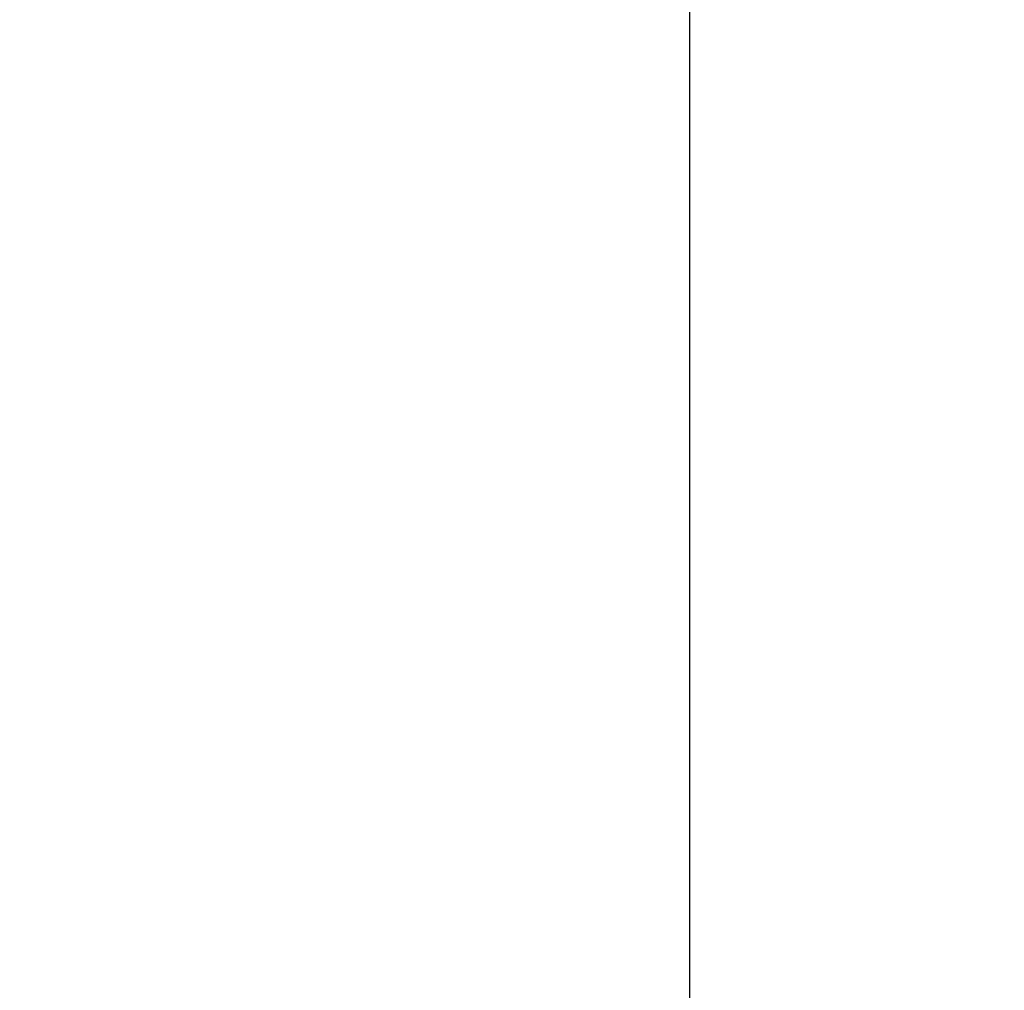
# Model space of a CAD drawing. Extents: x 0 to 80, y 0 to 80.
# Tile 514 of 656: x 9.5277 to 9.5435, y 35.3912 to 35.4067. Entities that reach past the tile are written whole.
import ezdxf

# ---------------------------------------------------------------- set-up
doc = ezdxf.new("R2010")
doc.units = 0
doc.header["$LTSCALE"] = 25.4
doc.layers.get('0').update_dxf_attribs({"color": 13, "linetype": 'CONTINUOUS'})

# ---------------------------------------------------------------- blocks, each defined once
blk = doc.blocks.new('ORBIT-I-KINKIET-20-7806-78')
at = {"color": 7}
blk.add_line((25.935089, 35.64608, 344.928497), (25.935089, 35.76836, 344.928497), dxfattribs=at)
mesh = blk.add_polyface(dxfattribs=at)
corners = [(25.935089, 35.76836, 344.928497), (25.202963, 35.64608, 344.543243), (25.935089, 35.64608, 344.928497)]
mesh.append_faces([[corners[k] for k in face] for face in [(0, 1, 2)]], dxfattribs={"color": 7})
mesh = blk.add_polyface(dxfattribs=at)
corners = [(25.935089, 35.76836, 344.928497), (25.202963, 35.76836, 344.543243), (25.202963, 35.64608, 344.543243)]
mesh.append_faces([[corners[k] for k in face] for face in [(0, 1, 2)]], dxfattribs={"color": 7})
mesh = blk.add_polyface(dxfattribs=at)
corners = [(26.402742, 35.64608, 302.383881), (25.678438, 35.76836, 302.75235), (26.402742, 35.76836, 302.383881)]
mesh.append_faces([[corners[k] for k in face] for face in [(0, 1, 2)]], dxfattribs={"color": 7})
mesh = blk.add_polyface(dxfattribs=at)
corners = [(26.402742, 35.64608, 302.383881), (25.678438, 35.64608, 302.75235), (25.678438, 35.76836, 302.75235)]
mesh.append_faces([[corners[k] for k in face] for face in [(0, 1, 2)]], dxfattribs={"color": 7})

msp = doc.modelspace()

# ---------------------------------------------------------------- block references
at = {"color": 0}
msp.add_blockref('ORBIT-I-KINKIET-20-7806-78', (-16.396614, -0.346078, -57.5), dxfattribs=at)

doc.saveas('drawing.dxf')
